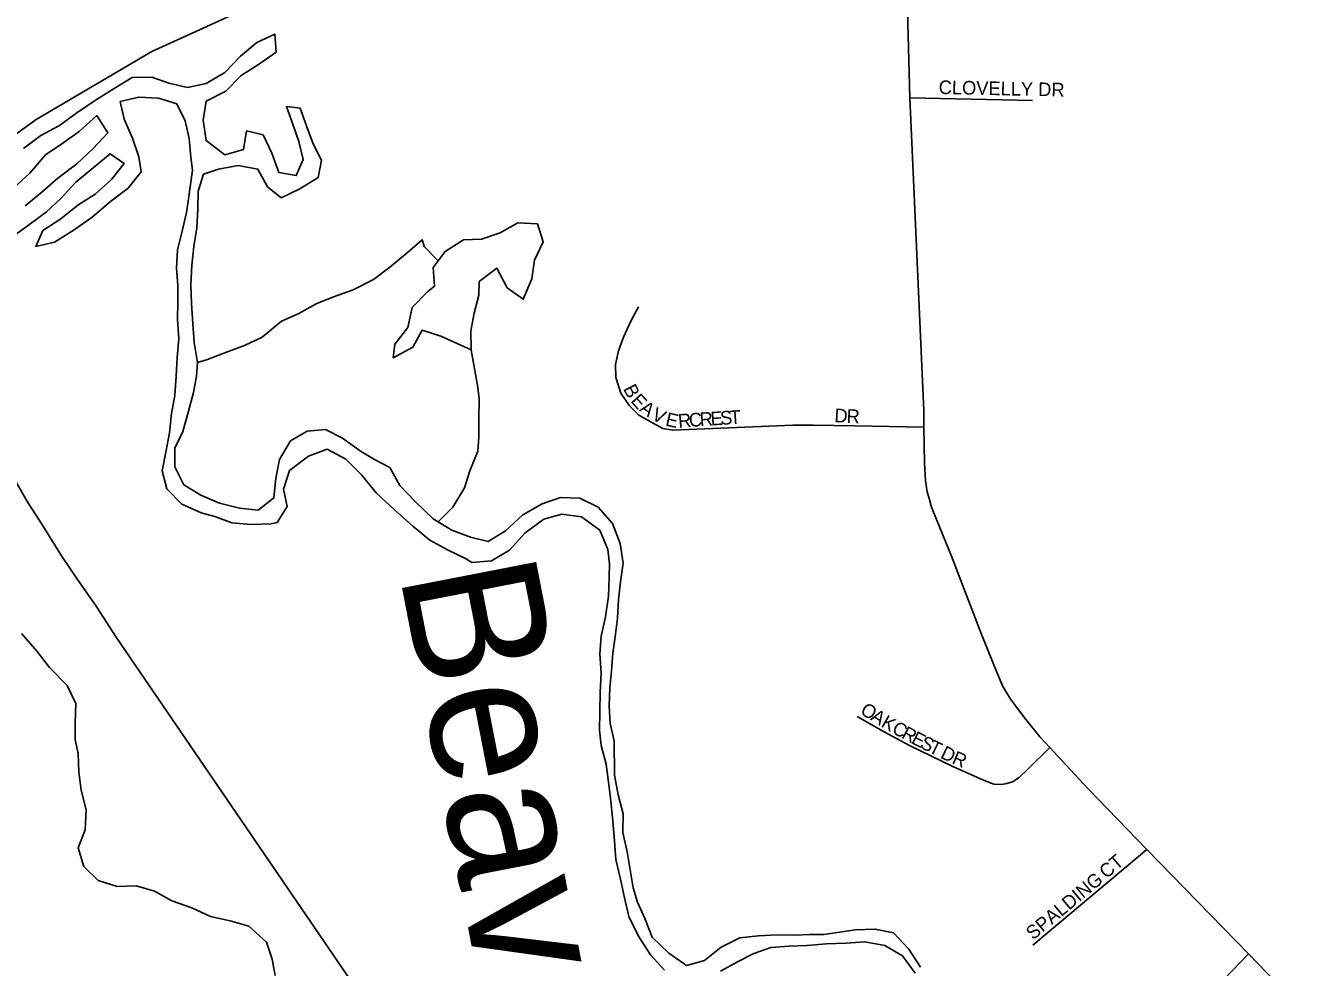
# Model space of a CAD drawing. Extents: x 1857828 to 2277390, y 930619 to 1324581.
# Drawn here: x 2037892 to 2042616, y 1248987 to 1252434 of the extents above; entities that cross this region are included whole.
import ezdxf

# ---------------------------------------------------------------- set-up
doc = ezdxf.new("R2010")
doc.units = 0
for name, color, linetype in [('GM_X_City_Street', 7, 'Continuous'), ('GM_X_City_Street_Text', 7, 'Continuous'), ('GM_X_Minor_Lake', 7, 'Continuous'), ('GM_X_Minor_River', 7, 'Continuous'), ('GM_X_Minor_River_Text', 7, 'Continuous'), ('GM_X_US_Route', 7, 'Continuous')]:
    doc.layers.add(name, color=color, linetype=linetype)

msp = doc.modelspace()

# ---------------------------------------------------------------- linework, layer by layer
at = {"layer": 'GM_X_City_Street'}
for points in [[(2042615.7, 1248779.7), (2042367.3, 1249035.8), (2041996.1, 1249418.5), (2041781.3, 1249640), (2041698.8, 1249728.4), (2041640, 1249792.2), (2041604.3, 1249831), (2041554, 1249893.3), (2041525.9, 1249929.5), (2041495.7, 1249971.6), (2041467.5, 1250017.9), (2041435.3, 1250094.3), (2041389, 1250208.8), (2041280.2, 1250492.2), (2041225.8, 1250626.8), (2041207.7, 1250671.1), (2041199.7, 1250699.2), (2041191.6, 1250727.3), (2041185.5, 1250767.5), (2041181.4, 1250833.8), (2041179.9, 1250964), (2041179.2, 1251024.7), (2041128.5, 1252170.5), (2041088.6, 1253639.2)], [(2041128.5, 1252170.5), (2041576.6, 1252160.2)], [(2040082.8, 1247472.7), (2038324.6, 1250045.3), (2038222, 1250196), (2038149.5, 1250308.6), (2038081.2, 1250407.1), (2038022.8, 1250493.5), (2037956.4, 1250600), (2037896.1, 1250694.5), (2037825.6, 1250817.1), (2037797.4, 1250870.1), (2037775.3, 1250911.6), (2037729, 1251018.1), (2037622.3, 1251269.3), (2037553.8, 1251420.1), (2037489.4, 1251544.7), (2037413.3, 1251719.1)], [(2040134.4, 1251404.5), (2040108, 1251354.5), (2040079.5, 1251294.4), (2040061.1, 1251244.3), (2040050.8, 1251194.2), (2040052.4, 1251146), (2040070.1, 1251089.6), (2040101.9, 1251043.1), (2040135.8, 1251008.7), (2040185.8, 1250980.1), (2040223.8, 1250959.7), (2040259.9, 1250953.4), (2040699.6, 1250971.9), (2040775.8, 1250971.3), (2040926.4, 1250970), (2041179.9, 1250964)], [(2040935.3, 1249905.1), (2041031.3, 1249850.1), (2041127.3, 1249799.1), (2041285.4, 1249721.5), (2041397.4, 1249672.3), (2041435.5, 1249658), (2041463.5, 1249655.7), (2041483.6, 1249659.6), (2041503.8, 1249665.4), (2041527.9, 1249681.3), (2041562.3, 1249715.2), (2041640, 1249792.2)], [(2041578, 1249068.1), (2041996.1, 1249418.5)], [(2041566.8, 1247482.6), (2041567.5, 1247482.8), (2041572.9, 1247484.1), (2041588.9, 1247510.3), (2041720.7, 1248159.2), (2041730.7, 1248207.4), (2041732.7, 1248235.5), (2041734.7, 1248255.6), (2041748.7, 1248281.7), (2041848.9, 1248420.3), (2042015.4, 1248627.2), (2042207.9, 1248864.2), (2042278.1, 1248942.5), (2042367.3, 1249035.8)]]:
    msp.add_lwpolyline(points, dxfattribs=at)
at = {"layer": 'GM_X_Minor_Lake'}
for points in [[(2039521.9, 1251248.2), (2039521.3, 1251317.1), (2039532.8, 1251381.5), (2039550.3, 1251448), (2039551.9, 1251498.2), (2039615.7, 1251546.9), (2039654.5, 1251474.8), (2039713, 1251433), (2039744.5, 1251507.6), (2039754, 1251576), (2039785.5, 1251642.5), (2039764.9, 1251708.7), (2039692.6, 1251712.2), (2039628.6, 1251675.6), (2039560.6, 1251653), (2039494.4, 1251650.6), (2039426.5, 1251607.9), (2039382.8, 1251549.3), (2039387.4, 1251481)], [(2039521.9, 1251246.8), (2039521.3, 1251317.1), (2039532.8, 1251381.5), (2039550.3, 1251448), (2039551.9, 1251498.2), (2039615.7, 1251546.9), (2039654.5, 1251474.8), (2039713, 1251433), (2039744.5, 1251507.6), (2039754, 1251576), (2039785.5, 1251642.5), (2039764.9, 1251708.7), (2039692.6, 1251712.2), (2039628.6, 1251675.6), (2039560.6, 1251653), (2039494.4, 1251650.6), (2039426.5, 1251607.9), (2039382.8, 1251549.3), (2039387.4, 1251481)], [(2039387.4, 1251481), (2039363.5, 1251460.8), (2039305.8, 1251402.1), (2039290.3, 1251329.6), (2039242.7, 1251269), (2039237.1, 1251218.7), (2039309, 1251257.4), (2039342.6, 1251319.9), (2039411, 1251298.3), (2039521.9, 1251248.2)]]:
    msp.add_lwpolyline(points, dxfattribs=at)
at = {"layer": 'GM_X_Minor_River'}
for points in [[(2039781.7, 1250683.9), (2039711.8, 1250643.2), (2039648, 1250584.5), (2039584.1, 1250545.9), (2039519.7, 1250561.5), (2039451.3, 1250587.2), (2039382.6, 1250628.9), (2039317.9, 1250690.8), (2039261.1, 1250750.7), (2039224.4, 1250816.7), (2039168, 1250846.5), (2039117.5, 1250876.3), (2039050.9, 1250924.1), (2038988.4, 1250955.8), (2038922.2, 1250949.3), (2038860.2, 1250914.7), (2038820.6, 1250846.1), (2038807.2, 1250777.7), (2038799.8, 1250705.3), (2038741.9, 1250660.7), (2038673.6, 1250668.3), (2038601.2, 1250685.9), (2038532.7, 1250715.5), (2038470.1, 1250753.3), (2038437.4, 1250819.4), (2038436.8, 1250887.7), (2038466.4, 1250948.2), (2038485.9, 1251018.7), (2038505.4, 1251091.2), (2038516.9, 1251151.5), (2038520.5, 1251201.8), (2038507.8, 1251274.1), (2038503.2, 1251344.4), (2038498.6, 1251416.7), (2038496, 1251487), (2038499.4, 1251557.4), (2038506.8, 1251625.8), (2038518.3, 1251694.2), (2038521.7, 1251764.5), (2038523.1, 1251828.8), (2038542.7, 1251891.3), (2038596.7, 1251909.7), (2038668.9, 1251922.3), (2038741.3, 1251908.7), (2038776, 1251844.6), (2038826.5, 1251804.8), (2038894.5, 1251837.4), (2038962.4, 1251878.1), (2038973.9, 1251942.4), (2038943.3, 1252002.5), (2038920.6, 1252064.7), (2038896, 1252132.8), (2038845.7, 1252138.5), (2038870.4, 1252070.4), (2038891, 1252010.2), (2038907.6, 1251944), (2038882, 1251885.6), (2038817.7, 1251897.2), (2038793, 1251967.3), (2038760.3, 1252035.4), (2038699.9, 1252049.1), (2038688.5, 1251980.7), (2038620.4, 1251962.1), (2038551.7, 1252013.9), (2038541, 1252088.2), (2038552.4, 1252158.6), (2038624.4, 1252195.3), (2038680.1, 1252251.9), (2038744, 1252292.6), (2038807.9, 1252337.2), (2038803.3, 1252403.5), (2038737.3, 1252372.9), (2038677.5, 1252322.3), (2038619.8, 1252263.6), (2038551.9, 1252222.9), (2038483.8, 1252208.4), (2038415.4, 1252224), (2038352.9, 1252245.7), (2038280.7, 1252245.2), (2038214.8, 1252204.6), (2038146.9, 1252161.9), (2038079, 1252115.2), (2038015.2, 1252068.5), (2037947.2, 1252031.9), (2037883.4, 1251985.2)], [(2037840, 1251659.4), (2037901.8, 1251704), (2037967.7, 1251752.7), (2038021.5, 1251803.3), (2038075.2, 1251861.9), (2038139, 1251914.6), (2038200.8, 1251965.3), (2038251.3, 1251929.5), (2038205.6, 1251870.9), (2038145.8, 1251818.2), (2038081.9, 1251777.6), (2038020.1, 1251726.9), (2037954.2, 1251684.3), (2037928.6, 1251625.8), (2037996.7, 1251642.3), (2038068.6, 1251687.1), (2038134.5, 1251733.7), (2038202.3, 1251790.5), (2038266.1, 1251839.1), (2038313.7, 1251899.8), (2038305.3, 1251954), (2038282.6, 1252022.1), (2038251.9, 1252092.3), (2038237.3, 1252156.5), (2038305.4, 1252173), (2038377.7, 1252169.5), (2038444.1, 1252147.8), (2038474.8, 1252085.7), (2038489.4, 1252021.5), (2038496, 1251953.2), (2038502.4, 1251905.1), (2038487.3, 1251800.5), (2038479.7, 1251750.2), (2038464.2, 1251681.7), (2038446.7, 1251613.3), (2038443.2, 1251546.9), (2038447.8, 1251482.7), (2038448.3, 1251422.4), (2038446.9, 1251360.1), (2038451.5, 1251287.7), (2038446, 1251219.4), (2038442.6, 1251151), (2038437.2, 1251080.6), (2038425.7, 1251014.2), (2038418.3, 1250943.9), (2038404.8, 1250873.4), (2038391.4, 1250805), (2038408, 1250738.8), (2038462.7, 1250682.9), (2038533.2, 1250651.2), (2038583.5, 1250637.5), (2038646, 1250613.8), (2038716.3, 1250608.3), (2038788.5, 1250610.8), (2038812.6, 1250614.9), (2038848.2, 1250673.5), (2038835.6, 1250737.7), (2038857.1, 1250806.2), (2038926.9, 1250858.9), (2038995, 1250883.5), (2039063.6, 1250847.8), (2039120.3, 1250789.9), (2039175, 1250723.9), (2039241.8, 1250662.1), (2039308.6, 1250602.3), (2039371.3, 1250550.4), (2039437.8, 1250514.7), (2039501.5, 1250483.4)], [(2037840, 1251659.4), (2037901.8, 1251704), (2037967.7, 1251752.7), (2038021.5, 1251803.3), (2038075.2, 1251861.9), (2038139, 1251914.6), (2038200.8, 1251965.3), (2038251.3, 1251929.5), (2038205.6, 1251870.9), (2038145.8, 1251818.2), (2038081.9, 1251777.6), (2038020.1, 1251726.9), (2037954.2, 1251684.3), (2037928.6, 1251625.8), (2037996.7, 1251642.3), (2038068.6, 1251687.1), (2038134.5, 1251733.7), (2038202.3, 1251790.5), (2038266.1, 1251839.1), (2038313.7, 1251899.8), (2038305.3, 1251954), (2038282.6, 1252022.1), (2038251.9, 1252092.3), (2038237.3, 1252156.5), (2038305.4, 1252173), (2038377.7, 1252169.5), (2038444.1, 1252147.8), (2038474.8, 1252085.7), (2038489.4, 1252021.5), (2038496, 1251953.2), (2038502.4, 1251905.1), (2038487.3, 1251800.5), (2038479.7, 1251750.2), (2038464.2, 1251681.7), (2038446.7, 1251613.3), (2038443.2, 1251546.9), (2038447.8, 1251482.7), (2038448.3, 1251422.4), (2038446.9, 1251360.1), (2038451.5, 1251287.7), (2038446, 1251219.4), (2038442.6, 1251151), (2038437.2, 1251080.6), (2038425.7, 1251014.2), (2038418.3, 1250943.9), (2038404.8, 1250873.4), (2038391.4, 1250805), (2038408, 1250738.8), (2038462.7, 1250682.9), (2038533.2, 1250651.2), (2038583.5, 1250637.5), (2038646, 1250613.8), (2038716.3, 1250608.3), (2038788.5, 1250610.8), (2038812.6, 1250614.9), (2038848.2, 1250673.5), (2038835.6, 1250737.7), (2038857.1, 1250806.2), (2038926.9, 1250858.9), (2038995, 1250883.5), (2039063.6, 1250847.8), (2039120.3, 1250789.9), (2039175, 1250723.9), (2039241.8, 1250662.1), (2039308.6, 1250602.3), (2039371.3, 1250550.4), (2039437.8, 1250514.7), (2039506.4, 1250481)], [(2037848.5, 1251840.3), (2037906.2, 1251895), (2037963.9, 1251961.7), (2038023.8, 1252002.3), (2038087.6, 1252046.9), (2038151.4, 1252105.6), (2038192.1, 1252041.6), (2038138.4, 1251985), (2038078.6, 1251928.3), (2038008.8, 1251875.6), (2037951, 1251824.9), (2037889.2, 1251774.3)], [(2037848.5, 1251840.3), (2037906.2, 1251895), (2037963.9, 1251961.7), (2038023.8, 1252002.3), (2038087.6, 1252046.9), (2038151.4, 1252105.6), (2038192.1, 1252041.6), (2038138.4, 1251985), (2038078.6, 1251928.3), (2038008.8, 1251875.6), (2037951, 1251824.9), (2037889.2, 1251774.3)], [(2038520.5, 1251201.8), (2038556.5, 1251212.1), (2038626.6, 1251238.7), (2038692.6, 1251263.3), (2038756.6, 1251293.8), (2038828.4, 1251352.6), (2038888.4, 1251379.1), (2038954.3, 1251415.8), (2039018.3, 1251442.3), (2039090.4, 1251466.9), (2039164.3, 1251505.6), (2039224.2, 1251550.3), (2039288, 1251602.9), (2039343.4, 1251650.4)], [(2039343.2, 1251651.1), (2039350, 1251625.5), (2039400.8, 1251573.4)], [(2039401.5, 1250617.4), (2039454.5, 1250671.6), (2039498.1, 1250742.2), (2039517.7, 1250804.7), (2039547.1, 1250877.2), (2039550.7, 1250927.5), (2039550.1, 1250995.8), (2039551.5, 1251068.2), (2039545.1, 1251118.3), (2039521.9, 1251246.8)], [(2041167.4, 1248987.2), (2041124.7, 1249053.2), (2041067.9, 1249113.1), (2041001.6, 1249126.8), (2040929.3, 1249124.2), (2040863.2, 1249113.8), (2040813, 1249107.4), (2040760.8, 1249107), (2040710.7, 1249104.7), (2040642.4, 1249106.2), (2040574.2, 1249101.7), (2040506, 1249095.2), (2040438, 1249060.6), (2040376.2, 1249012), (2040310.1, 1248993.4), (2040245.5, 1249039.2), (2040184.7, 1249097.1), (2040158.1, 1249165.2), (2040131.4, 1249225.3), (2040114.9, 1249277.4), (2040093.7, 1249409.9), (2040077.1, 1249480.1), (2040078.5, 1249548.5), (2040059.8, 1249618.7), (2040047.2, 1249690.9), (2040046.1, 1249815.5), (2040031.5, 1249879.7), (2040026.9, 1249944), (2040030.4, 1250010.3), (2040035.9, 1250072.7), (2040041.3, 1250137), (2040048.8, 1250197.4), (2040058.3, 1250265.8), (2040061.7, 1250332.1), (2040069.2, 1250398.5), (2040078.7, 1250466.8), (2040068, 1250539.1), (2040039.3, 1250611.3), (2039986.6, 1250671.2), (2039920, 1250704.9), (2039849.7, 1250706.4), (2039781.7, 1250683.9)], [(2039400.6, 1250617.9), (2039400.6, 1250617.9)], [(2039501.5, 1250483.4), (2039524.5, 1250469.1), (2039596.8, 1250475.6), (2039662.7, 1250514.2), (2039718.4, 1250576.9), (2039788.2, 1250627.6), (2039854.3, 1250646.2), (2039926.6, 1250636.6), (2039993.3, 1250586.8), (2040022, 1250516.7), (2040028.5, 1250464.5), (2040026.9, 1250414.2), (2040025.5, 1250345.9), (2040014.1, 1250269.5), (2039998.6, 1250199), (2039993.2, 1250134.7), (2039997.8, 1250064.4), (2039994.4, 1249994), (2039993, 1249923.7), (2039991.5, 1249855.3), (2039998, 1249799.1), (2040016.7, 1249730.9), (2040025.3, 1249664.7), (2040033.9, 1249596.4), (2040040.6, 1249522.1), (2040047.2, 1249449.8), (2040051.8, 1249381.5), (2040068.5, 1249309.3), (2040083.1, 1249241.1), (2040099.8, 1249172.8), (2040134.5, 1249100.7), (2040179.3, 1249032.7), (2040229.9, 1248976.8)], [(2039501.5, 1250483.4), (2039524.5, 1250469.1), (2039596.8, 1250475.6), (2039662.7, 1250514.2), (2039718.4, 1250576.9), (2039788.2, 1250627.6), (2039854.3, 1250646.2), (2039926.6, 1250636.6), (2039993.3, 1250586.8), (2040022, 1250516.7), (2040028.5, 1250464.5), (2040026.9, 1250414.2), (2040025.5, 1250345.9), (2040014.1, 1250269.5), (2039998.6, 1250199), (2039993.2, 1250134.7), (2039997.8, 1250064.4), (2039994.4, 1249994), (2039993, 1249923.7), (2039991.5, 1249855.3), (2039998, 1249799.1), (2040016.7, 1249730.9), (2040025.3, 1249664.7), (2040033.9, 1249596.4), (2040040.6, 1249522.1), (2040047.2, 1249449.8), (2040051.8, 1249381.5), (2040068.5, 1249309.3), (2040083.1, 1249241.1), (2040099.8, 1249172.8), (2040134.5, 1249100.7), (2040179.3, 1249032.7), (2040229.9, 1248976.8)], [(2037876.5, 1250208.6), (2037933.3, 1250142.7), (2037978, 1250084.8), (2038042.8, 1250018.9), (2038075.4, 1249952.8), (2038072, 1249880.4), (2038072.6, 1249820.1), (2038083, 1249770), (2038085.6, 1249701.6), (2038094.2, 1249635.4), (2038112.9, 1249563.2), (2038109.5, 1249490.8), (2038084, 1249424.3), (2038104.6, 1249356.1), (2038157.3, 1249304.3), (2038225.7, 1249282.6), (2038296, 1249285.1), (2038362.4, 1249265.5), (2038426.9, 1249229.7), (2038499.4, 1249204.1), (2038568, 1249172.4), (2038640.4, 1249156.8), (2038708.8, 1249137.2), (2038773.5, 1249079.4), (2038794.1, 1249017.2), (2038804.7, 1248957)], [(2040434.8, 1248972.2), (2040496.7, 1249006.8), (2040556.7, 1249037.3), (2040618.7, 1249059.8), (2040686.9, 1249064.3), (2040751.1, 1249066.8), (2040823.4, 1249073.3), (2040895.6, 1249075.8), (2040963.8, 1249080.3), (2041036.2, 1249066.7), (2041100.8, 1249029), (2041147.5, 1248965)], [(2040434.8, 1248972.2), (2040496.7, 1249006.8), (2040556.7, 1249037.3), (2040618.7, 1249059.8), (2040686.9, 1249064.3), (2040751.1, 1249066.8), (2040823.4, 1249073.3), (2040895.6, 1249075.8), (2040963.8, 1249080.3), (2041036.2, 1249066.7), (2041100.8, 1249029), (2041147.5, 1248965)]]:
    msp.add_lwpolyline(points, dxfattribs=at)
at = {"layer": 'GM_X_US_Route'}
msp.add_lwpolyline([(2028754.8, 1249028.6), (2028804.9, 1249045.2), (2029347.5, 1249212.6), (2029757.9, 1249304.4), (2031429, 1249641.8), (2032052.6, 1249782.2), (2032738.4, 1249949.6), (2032897.6, 1250000.9), (2033092, 1250060.3), (2033305, 1250130.6), (2033394.4, 1250160.2), (2034622.7, 1250600.2), (2036261.4, 1251188.7), (2036661, 1251334.5), (2036814.9, 1251396.6), (2037071.3, 1251512.7), (2037413.3, 1251719.1), (2037929.6, 1252091.2), (2038353.5, 1252340), (2040000.4, 1253091.1), (2040812.2, 1253476.2), (2041088.6, 1253639.2), (2041302.1, 1253765.1), (2041366.3, 1253813.7)], dxfattribs=at)

# ---------------------------------------------------------------- texts
at = {"layer": 'GM_X_City_Street_Text'}
for s, rotation, p in [('CLOVELLY DR', 358.8072, (2041233.4, 1252184.5)), ('B', 297.8682, (2040077.4, 1251105.2)), ('E', 311.9319, (2040103.6, 1251059.2)), ('A', 323.4271, (2040135.2, 1251025.6)), ('V', 333.9788, (2040179.1, 1250994.2)), ('D', 356.7195, (2040850.9, 1250983.2)), ('R', 357.5287, (2040895.6, 1250980.7)), ('E', 347.2448, (2040230.6, 1250970.7)), ('R', 5.1022, (2040281.8, 1250961.8)), ('C', 3.743, (2040320.9, 1250965.3)), ('R', 3.7581, (2040360.4, 1250967.9)), ('E', 3.7676, (2040400, 1250970.4)), ('S', 3.7178, (2040435.1, 1250972.8)), ('T', 3.7803, (2040470.3, 1250975)), ('O', 328.298, (2040943.3, 1249917.1)), ('A', 328.3185, (2040980.8, 1249893.9)), ('K', 329.9804, (2041019.6, 1249870)), ('C', 331.3105, (2041058.8, 1249847.4)), ('R', 331.6771, (2041093.9, 1249828.2)), ('E', 332.9254, (2041129.8, 1249808.9)), ('S', 333.5608, (2041161.7, 1249792.6)), ('T', 333.7239, (2041193.3, 1249776.8)), ('D', 333.7217, (2041236.7, 1249755.4)), ('R', 336.903, (2041278.9, 1249734.7)), ('CT', 40.2394, (2041847.5, 1249309.1)), ('SPALDING', 39.6975, (2041579.2, 1249084.7))]:
    msp.add_text(s, height=50, rotation=rotation, dxfattribs=at).set_placement(p)
at = {"layer": 'GM_X_Minor_River_Text'}
msp.add_text('Beaver', height=500.4, rotation=280.9921, dxfattribs=at).set_placement((2039258.6, 1250429.5))

doc.saveas('drawing.dxf')
